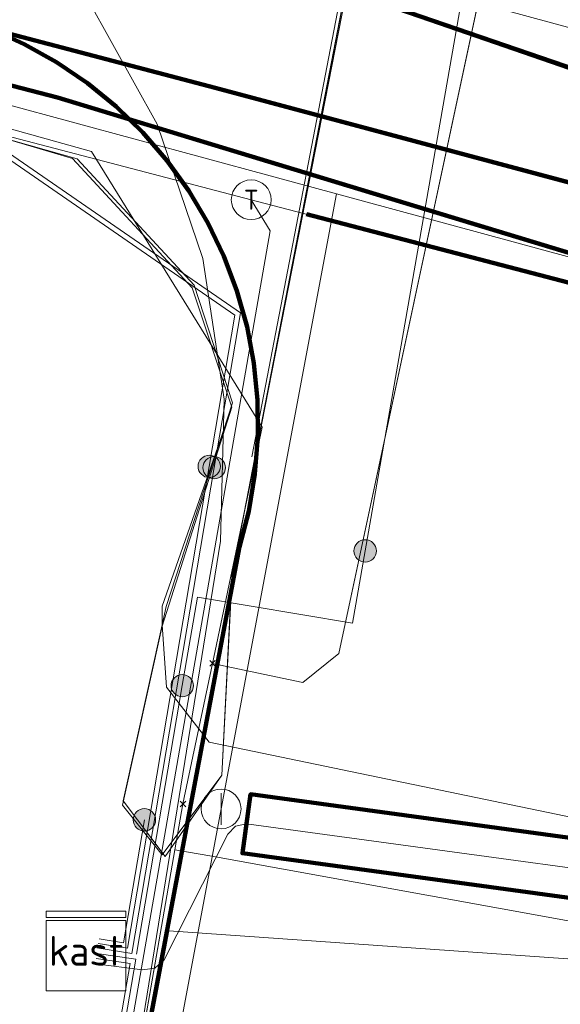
# Model space of a CAD drawing. Extents: x 152558 to 154479, y 462974 to 463683.
# Tile 263 of 638: x 153685.37 to 153690.8, y 463467.8 to 463477.69. Entities that reach past the tile are written whole.
import ezdxf
from ezdxf.enums import TextEntityAlignment as Align
from ezdxf.lldxf.tags import DXFTag

# ---------------------------------------------------------------- set-up
doc = ezdxf.new("R2010")
doc.units = 0
doc.header["$LTSCALE"] = 0.2
doc.layers.get('0').update_dxf_attribs({"linetype": 'CONTINUOUS'})
for name, color, linetype, lineweight in [('B-RO-KL-DATA_COAXIAAL_17_ZIGGO BV-G', 90, 'KL-DATA-N', 18), ('B-RO-KL-DATA_DUCT_ZIGGO BV-G', 90, 'CONTINUOUS', 100), ('B-RO-KL-DATA_EUROFIBER NEDERLAND BV-G', 90, 'KL-DATA-N', 18), ('B-RO-KL-DATA_HULPSTUK_REGGEFIBER OPERATOR BV-S', 90, 'CONTINUOUS', 25), ('B-RO-KL-DATA_KABELBED_KPN BV-G', 90, 'CONTINUOUS', 100), ('B-RO-KL-DATA_KABELBED_ZIGGO BV-G', 90, 'CONTINUOUS', 100), ('B-RO-KL-DATA_MANTELBUIS_ASBESTCEMENT_1_KPN BV-G', 90, 'CONTINUOUS', 100), ('B-RO-KL-DATA_MANTELBUIS_BETON_KPN BV-G', 90, 'CONTINUOUS', 100), ('B-RO-KL-DATA_MANTELBUIS_PVC_1_KPN BV-G', 90, 'CONTINUOUS', 100), ('B-RO-KL-DATA_MANTELBUIS_PVC_2_KPN BV-G', 90, 'CONTINUOUS', 100), ('B-RO-KL-DATA_MANTELBUIS_ZIGGO BV-G', 90, 'CONTINUOUS', 100), ('B-RO-KL-DATA_REGGEFIBER OPERATOR BV-G', 90, 'KL-DATA-N', 18), ('B-RO-KL-DATA_STEDIN NETBEHEER BV-G', 90, 'KL-DATA-N', 18), ('B-RO-KL-ET_LS_400 V_STEDIN NETBEHEER BV-G', 190, 'KL-LS-N', 18), ('B-RO-KL-ET_LS_HULPSTUK_STEDIN NETBEHEER BV-S', 190, 'CONTINUOUS', 25), ('B-RO-KL-ET_LS_MANTELBUIS_PVC_110_STEDIN NETBEHEER BV-G', 190, 'CONTINUOUS', 100), ('B-RO-KL-ET_MS_10 KV_STEDIN NETBEHEER BV-G', 130, 'KL-MS-N', 18), ('B-RO-KL-GAS_LD_HULPSTUK_STEDIN NETBEHEER BV-S', 50, 'CONTINUOUS', 25), ('B-RO-KL-GAS_LD_MANTELBUIS_ASBESTCEMENT_STEDIN NETBEHEER BV-G', 50, 'CONTINUOUS', 100), ('B-RO-KL-GAS_LD_PVC_110_0.1 BAR_STEDIN NETBEHEER BV-G', 50, 'KL-GAS-LD-N', 18), ('B-RO-KL-GAS_LD_PVC_63_0.1 BAR_STEDIN NETBEHEER BV-G', 50, 'KL-GAS-LD-N', 18), ('B-RO-KL-WATER_100_VITENS-G', 170, 'KL-WATER-N', 18), ('B-RO-KL-WATER_150_VITENS-G', 170, 'KL-WATER-N', 18), ('B-RO-KL-WATER_HULPSTUK_VITENS-S', 170, 'CONTINUOUS', 25), ('B-RO-OG-INFO_EUROFIBER NEDERLAND BV-G', 7, 'CONTINUOUS', 18), ('B-RO-OG-INFO_REGGEFIBER OPERATOR BV-G', 7, 'CONTINUOUS', 18)]:
    doc.layers.add(name, color=color, linetype=linetype, lineweight=lineweight)
doc.styles.add('NLCS-ISO', font='NLCS-ISO.ttf')
tags = doc.linetypes.add('KL-DATA-N', pattern='A,4,-1,[101,NLCS.SHX,S=0.5,R=0,X=0,Y=0],-1,4,-1,["D",Standard,S=1,R=0,X=-0.25,Y=-0.5],-1.5', length=12.5).pattern_tags.tags
tags[18] = DXFTag(74, 10)
tags = doc.linetypes.add('KL-GAS-LD-N', pattern='A,4,-1,[69,NLCS.SHX,S=0.5,R=0,X=0,Y=0],-1,4,-1,["L",Standard,S=1,R=0,X=0.25,Y=-0.5],-2', length=13).pattern_tags.tags
tags[18] = DXFTag(74, 10)
tags = doc.linetypes.add('KL-LS-N', pattern='A,4,-1,[103,NLCS.SHX,S=0.75,R=0,X=0,Y=0],-1,4,-1,["L",Standard,S=1,R=0,X=0,Y=-0.5],-2', length=13).pattern_tags.tags
tags[18] = DXFTag(74, 10)
tags = doc.linetypes.add('KL-MS-N', pattern='A,4,-1,[103,NLCS.SHX,S=0.75,R=0,X=0,Y=0],-1,4,-1,["M",Standard,S=1,R=0,X=0,Y=-0.5],-2', length=13).pattern_tags.tags
tags[18] = DXFTag(74, 10)
doc.linetypes.add('KL-WATER-N', pattern='A,7,-0.5,[168,NLCS.SHX,S=0.75,R=0,X=0.75,Y=0],-2', length=9.5)

# ---------------------------------------------------------------- blocks, each defined once
blk = doc.blocks.new('SKL-WTB_HULP_T STUK-SO')
at = {"color": 0, "linetype": 'ByBlock', "lineweight": 18}
blk.add_circle((0, 0), 1, dxfattribs=at)
at = {"color": 0, "linetype": 'ByBlock', "lineweight": -2, "style": 'NLCS-ISO'}
blk.add_text('T', height=1, dxfattribs=at).set_placement((0, 0), align=Align.MIDDLE_CENTER)
at = {"color": 0, "linetype": 'ByBlock', "lineweight": 18, "style": 'NLCS-ISO', "flags": 1}
for tag, p in [('TYPE', (1.5, 0)), ('LABEL', (1.5, -1.5)), ('OMSCHRIJVING', (1.5, -3))]:
    blk.add_attdef(tag, p, '', height=1, dxfattribs=at)
blk = doc.blocks.new('SKL-WTB_HULP_MOF-SO')
at = {"linetype": 'ByBlock', "lineweight": 18}
h = blk.add_hatch(color=0, dxfattribs=at)
h.dxf.hatch_style = 1
h.paths.add_polyline_path([(-0.5625, 0, 1), (0.5625, 0, 1)])
at = {"color": 0, "linetype": 'ByBlock', "lineweight": 18}
blk.add_circle((0, 0), 0.5625, dxfattribs=at)
at = {"color": 0, "linetype": 'ByBlock', "lineweight": 18, "style": 'NLCS-ISO', "flags": 1}
for tag, p in [('TYPE', (1.5, 0)), ('LABEL', (1.5, -1.5)), ('OMSCHRIJVING', (1.5, -3))]:
    blk.add_attdef(tag, p, '', height=1, dxfattribs=at)
blk = doc.blocks.new('SKL-WTB_HULP_KAST-SO')
at = {"color": 0, "linetype": 'ByBlock', "lineweight": 18}
for points in [[(-2, 2), (2, 2), (2, 1.68), (-2, 1.68)], [(-2, 1.52), (2, 1.52), (2, -2), (-2, -2)]]:
    blk.add_lwpolyline(points, close=True, dxfattribs=at)
at = {"color": 0, "linetype": 'ByBlock', "lineweight": 18, "style": 'NLCS-ISO'}
blk.add_text('kast', height=1.5, dxfattribs=at).set_placement((0, 0), align=Align.MIDDLE_CENTER)
at = {"color": 0, "linetype": 'ByBlock', "lineweight": 18, "style": 'NLCS-ISO', "flags": 1}
for tag, p in [('TYPE', (2.5, 0)), ('LABEL', (2.5, -1.5)), ('OMSCHRIJVING', (2.5, -3))]:
    blk.add_attdef(tag, p, '', height=1, dxfattribs=at)
blk = doc.blocks.new('SKL-WTB_HULP_OVERIG-SO')
at = {"color": 0, "linetype": 'ByBlock', "lineweight": 18}
for points in [[(-0.141, 0.141), (0.141, -0.141)], [(0.141, 0.141), (-0.141, -0.141)]]:
    blk.add_lwpolyline(points, dxfattribs=at)
at = {"color": 0, "linetype": 'ByBlock', "lineweight": 18, "style": 'NLCS-ISO', "flags": 1}
for tag, p in [('TYPE', (1.5, 0)), ('LABEL', (1.5, -1.5)), ('OMSCHRIJVING', (1.5, -3))]:
    blk.add_attdef(tag, p, '', height=1, dxfattribs=at)
blk = doc.blocks.new('SKL-WTB_HULP_AFSLUITER-SO')
at = {"color": 0, "linetype": 'ByBlock', "lineweight": 18}
blk.add_lwpolyline([(0, 0.8), (0, -0.8)], dxfattribs=at)
blk.add_circle((0, 0), 1, dxfattribs=at)
at = {"color": 0, "linetype": 'ByBlock', "lineweight": 18, "style": 'NLCS-ISO', "flags": 1}
for tag, p in [('TYPE', (1.5, 0)), ('LABEL', (1.5, -1.5)), ('OMSCHRIJVING', (1.5, -3))]:
    blk.add_attdef(tag, p, '', height=1, dxfattribs=at)

msp = doc.modelspace()

# ---------------------------------------------------------------- linework, layer by layer
at = {"layer": 'B-RO-KL-DATA_COAXIAAL_17_ZIGGO BV-G', "flags": 128}
msp.add_lwpolyline([(153460.5431, 463559.7986), (153460.36, 463559.108), (153460.146, 463558.302), (153459.007, 463554.013), (153461.277, 463553.535), (153462.96, 463553.181), (153465.008, 463552.636), (153468.737, 463551.748), (153465.008, 463552.636), (153462.96, 463553.181), (153468.737, 463551.748), (153500, 463543.431), (153534.946, 463533.938), (153539.861, 463532.588), (153548.009, 463530.349), (153552.228, 463529.19), (153554.713, 463528.508), (153558.063, 463527.588), (153562.045, 463526.494), (153565.421, 463525.566), (153569.987, 463524.312), (153573.332, 463523.393), (153579.649, 463521.657), (153582.8, 463520.792), (153584.722, 463520.292), (153592.754, 463518.204), (153599.798, 463516.373), (153606.598, 463514.606), (153613.365, 463512.847), (153619.54, 463511.242), (153621.618, 463510.702), (153631.406, 463508.131), (153639.896, 463505.901), (153641.54, 463505.469), (153640.046, 463500), (153637.218, 463489.648), (153647.3, 463486.861), (153656.665, 463484.439), (153661.594, 463483.165), (153667.703, 463481.586), (153673.812, 463480.006), (153680.615, 463478.247), (153682.664, 463477.717), (153685.747, 463476.912), (153695.49, 463473.95), (153697.064, 463473.539), (153697.462, 463473.435), (153697.741, 463473.362), (153697.779, 463473.352), (153704.065, 463471.708), (153708.833, 463470.461), (153710.32, 463470.072), (153711.073, 463469.875), (153713.316, 463469.289), (153713.355, 463469.439), (153718.535, 463468.148), (153720.185, 463467.737), (153721.096, 463467.51), (153721.874, 463467.316), (153721.915, 463467.303), (153723.423, 463466.848), (153723.494, 463466.826), (153728.027, 463465.704), (153731.055, 463464.954), (153731.49, 463464.846), (153735.499, 463463.854), (153735.6727, 463463.7559), (153735.8314, 463463.635), (153735.972, 463463.4934), (153736.092, 463463.334), (153736.653, 463463.187), (153736.734, 463463.165), (153737.435, 463462.982), (153737.751, 463462.899), (153737.708, 463462.736), (153737.743, 463462.727), (153737.68, 463462.485), (153737.649, 463462.364), (153737.617, 463462.243), (153737.459, 463461.635), (153737.528, 463461.622)], dxfattribs=at)
at = {"layer": 'B-RO-KL-DATA_DUCT_ZIGGO BV-G', "flags": 128}
for points in [[(153704.065, 463471.708), (153697.779, 463473.352), (153695.49, 463473.95), (153685.747, 463476.912), (153680.615, 463478.247), (153673.812, 463480.006), (153667.703, 463481.586), (153661.594, 463483.165), (153656.665, 463484.439), (153647.3, 463486.861), (153637.218, 463489.648), (153636.424, 463489.867), (153617.456, 463495.112), (153617.377, 463494.828), (153597.387, 463499.984), (153597.438, 463499.818), (153590.04, 463501.828), (153537.693, 463516.201), (153526.197, 463519.103)], [(153704.065, 463471.708), (153697.779, 463473.352), (153695.49, 463473.95), (153685.747, 463476.912), (153680.615, 463478.247), (153673.812, 463480.006), (153667.703, 463481.586), (153661.594, 463483.165), (153656.665, 463484.439), (153647.3, 463486.861), (153637.218, 463489.648), (153636.424, 463489.867), (153635.898, 463489.548), (153634.549, 463489.92), (153629.082, 463491.428), (153619.326, 463494.325), (153617.377, 463494.828), (153597.387, 463499.984), (153597.438, 463499.818), (153590.04, 463501.828), (153537.693, 463516.201), (153526.197, 463519.103)], [(153526.197, 463519.103), (153537.693, 463516.201), (153590.04, 463501.828), (153597.438, 463499.818), (153597.387, 463499.984), (153617.377, 463494.828), (153619.326, 463494.325), (153629.082, 463491.428), (153634.549, 463489.92), (153635.898, 463489.548), (153636.424, 463489.867), (153637.218, 463489.648), (153647.3, 463486.861), (153656.665, 463484.439), (153661.594, 463483.165), (153667.703, 463481.586), (153673.812, 463480.006), (153680.615, 463478.247), (153685.747, 463476.912), (153695.49, 463473.95), (153697.779, 463473.352), (153704.065, 463471.708)], [(153526.197, 463519.103), (153537.693, 463516.201), (153590.04, 463501.828), (153597.438, 463499.818), (153597.387, 463499.984), (153617.377, 463494.828), (153619.326, 463494.325), (153629.082, 463491.428), (153634.549, 463489.92), (153635.898, 463489.548), (153636.424, 463489.867), (153637.218, 463489.648), (153647.3, 463486.861), (153656.665, 463484.439), (153661.594, 463483.165), (153667.703, 463481.586), (153673.812, 463480.006), (153680.615, 463478.247), (153685.747, 463476.912), (153695.49, 463473.95), (153697.779, 463473.352), (153704.065, 463471.708)], [(153526.197, 463519.103), (153537.693, 463516.201), (153590.04, 463501.828), (153597.438, 463499.818), (153597.387, 463499.984), (153617.377, 463494.828), (153619.326, 463494.325), (153629.082, 463491.428), (153634.549, 463489.92), (153635.898, 463489.548), (153636.424, 463489.867), (153637.218, 463489.648), (153647.3, 463486.861), (153656.665, 463484.439), (153661.594, 463483.165), (153667.703, 463481.586), (153673.812, 463480.006), (153680.615, 463478.247), (153685.747, 463476.912), (153695.49, 463473.95), (153697.779, 463473.352), (153704.065, 463471.708)], [(153704.065, 463471.708), (153697.779, 463473.352), (153695.49, 463473.95), (153685.747, 463476.912), (153680.615, 463478.247), (153673.812, 463480.006), (153667.703, 463481.586), (153661.594, 463483.165), (153656.665, 463484.439), (153647.3, 463486.861), (153637.218, 463489.648), (153636.424, 463489.867), (153635.898, 463489.548), (153634.549, 463489.92), (153629.082, 463491.428), (153619.326, 463494.325), (153617.377, 463494.828), (153597.387, 463499.984), (153597.438, 463499.818), (153590.04, 463501.828), (153537.693, 463516.201), (153526.197, 463519.103)], [(153526.197, 463519.103), (153537.693, 463516.201), (153590.04, 463501.828), (153597.438, 463499.818), (153597.387, 463499.984), (153617.377, 463494.828), (153617.456, 463495.112), (153636.424, 463489.867), (153637.218, 463489.648), (153647.3, 463486.861), (153656.665, 463484.439), (153661.594, 463483.165), (153667.703, 463481.586), (153673.812, 463480.006), (153680.615, 463478.247), (153685.747, 463476.912), (153695.49, 463473.95), (153697.779, 463473.352), (153704.065, 463471.708)], [(153704.065, 463471.708), (153697.779, 463473.352), (153695.49, 463473.95), (153685.747, 463476.912), (153680.615, 463478.247), (153673.812, 463480.006), (153667.703, 463481.586), (153661.594, 463483.165), (153656.665, 463484.439), (153647.3, 463486.861), (153637.218, 463489.648), (153636.424, 463489.867), (153635.898, 463489.548), (153634.549, 463489.92), (153629.082, 463491.428), (153619.326, 463494.325), (153617.377, 463494.828), (153597.387, 463499.984), (153597.438, 463499.818), (153590.04, 463501.828), (153537.693, 463516.201), (153526.197, 463519.103)], [(153704.065, 463471.708), (153697.779, 463473.352), (153695.49, 463473.95), (153685.747, 463476.912), (153680.615, 463478.247), (153673.812, 463480.006), (153667.703, 463481.586), (153661.594, 463483.165), (153656.665, 463484.439), (153647.3, 463486.861), (153637.218, 463489.648), (153636.424, 463489.867), (153635.898, 463489.548), (153634.549, 463489.92), (153629.082, 463491.428), (153619.326, 463494.325), (153617.377, 463494.828), (153597.387, 463499.984), (153597.438, 463499.818), (153590.04, 463501.828), (153537.693, 463516.201), (153526.197, 463519.103)], [(153704.065, 463471.708), (153697.779, 463473.352), (153695.49, 463473.95), (153685.747, 463476.912), (153680.615, 463478.247), (153673.812, 463480.006), (153667.703, 463481.586), (153661.594, 463483.165), (153656.665, 463484.439), (153647.3, 463486.861), (153637.218, 463489.648), (153636.424, 463489.867), (153635.898, 463489.548), (153634.549, 463489.92), (153629.082, 463491.428), (153619.326, 463494.325), (153617.377, 463494.828), (153597.387, 463499.984), (153597.438, 463499.818), (153590.04, 463501.828), (153537.693, 463516.201), (153526.197, 463519.103)], [(153704.065, 463471.708), (153697.779, 463473.352), (153695.49, 463473.95), (153685.747, 463476.912), (153680.615, 463478.247), (153673.812, 463480.006), (153667.703, 463481.586), (153661.594, 463483.165), (153656.665, 463484.439), (153647.3, 463486.861), (153637.218, 463489.648), (153636.424, 463489.867), (153635.898, 463489.548), (153634.549, 463489.92), (153629.082, 463491.428), (153619.326, 463494.325), (153617.377, 463494.828), (153597.387, 463499.984), (153597.438, 463499.818), (153590.04, 463501.828), (153537.693, 463516.201), (153526.197, 463519.103)]]:
    msp.add_lwpolyline(points, dxfattribs=at)
at = {"layer": 'B-RO-KL-DATA_EUROFIBER NEDERLAND BV-G', "flags": 128}
msp.add_lwpolyline([(153121.4997, 463384.9001), (153118.7001, 463385.3001), (153112.3003, 463386.9998), (153111.0997, 463387.3998), (153110.2001, 463388.1), (153110.5998, 463390.3001), (153112.1001, 463396.2999), (153113.0997, 463402.8002), (153113.2999, 463406.1999), (153112.9002, 463407.3002), (153112.9002, 463413.6002), (153111.9999, 463421.3001), (153109.8998, 463428.2999), (153107.1002, 463435.7001), (153103.8002, 463442.4002), (153099.1001, 463449.0998), (153096.0002, 463452.3002), (153094.9998, 463454.7), (153091.2, 463458.3999), (153090.7001, 463459.3998), (153088.3998, 463461), (153067.9, 463474.1999), (153053.1002, 463483.2998), (153038.4999, 463492.5999), (153043.8, 463501.0001), (153043.8, 463501.4001), (153037.8999, 463505.5001), (153029.7002, 463510.5), (153009.0997, 463523.2998), (153002.0999, 463528.0001), (152977.7002, 463543.4999), (152974.3, 463546.1999), (152971.2002, 463550.5001), (152968.9999, 463555.6998), (152968.2999, 463559.4002), (152966.7997, 463570.2002), (152964.1002, 463591.5), (152962.6001, 463604.1999), (152960.9003, 463617.6), (152960.6, 463619.3001), (152959.1999, 463630.7999), (152957.4, 463644.6), (152957.2999, 463646.4), (152961.0998, 463649.0001), (152966.0002, 463650.4001), (152979.0002, 463654.5999), (152994.8998, 463659.5999), (152998.0998, 463658.9001), (153005.7997, 463659.6998), (153008.3003, 463660.9998), (153013.2, 463661.1002), (153014.8003, 463661.3), (153017.5998, 463662.3998), (153026.3, 463662.7998), (153030.6999, 463662.6), (153037.6003, 463661.7999), (153046.7998, 463660.4), (153057.2999, 463657.7), (153068.8998, 463653.5001), (153083.7002, 463647.8999), (153094.5, 463643.4998), (153097.3002, 463642.8999), (153103.9003, 463640.4002), (153111.5001, 463636.9001), (153126.6002, 463631.1999), (153152.6997, 463620.9998), (153154.4001, 463620.4998), (153156.3, 463619.7002), (153157.8997, 463618.2998), (153158.4002, 463617.1001), (153157.9998, 463614.3002), (153157.9998, 463614), (153158.3001, 463613.6999), (153163.5001, 463612.2), (153164.5999, 463612.6001), (153165.6002, 463614.8001), (153166.9997, 463615.5998), (153168.6, 463615.3001), (153187.8998, 463610), (153271.4001, 463587.5999), (153289.3999, 463583), (153318.1, 463575.0998), (153319.1998, 463574.9), (153319.4, 463573.8002), (153318.8, 463569.9999), (153319.1998, 463569.4001), (153319.9999, 463569.0999), (153326.3998, 463567.2999), (153326.9998, 463568.4002), (153327.5997, 463571.1002), (153328.9998, 463572.2), (153329.4003, 463572.2), (153356.8998, 463564.6998), (153365.6001, 463562.4998), (153365.9998, 463562.4998), (153368.6999, 463561.8999), (153371.1998, 463560.9999), (153372.2001, 463560.9), (153381.9001, 463558.2999), (153386.7998, 463556.9), (153429.7999, 463545.2999), (153435.7, 463543.4999), (153486.6002, 463529.8001), (153500.5998, 463525.8999), (153520.2, 463520.9999), (153578.3002, 463505.2998), (153611.0998, 463496.6999), (153617.8, 463494.8), (153679.3999, 463478.1999), (153685.8999, 463476.3), (153687.0998, 463475), (153687.5002, 463473.7998), (153686.8001, 463471.5998), (153686.3998, 463469.7998), (153686.8001, 463469.2998), (153687.4001, 463470.0999), (153687.5002, 463472.1002), (153692.0844, 463495.7728)], dxfattribs=at)
at = {"layer": 'B-RO-KL-DATA_KABELBED_KPN BV-G', "flags": 128}
for points in [[(153608.654, 463500.27), (153623.602, 463496.205), (153630.971, 463493.627), (153647.852, 463488.99), (153683.218, 463479.846), (153688.367, 463478.084), (153694.729, 463475.885), (153698.366, 463474.784), (153699.686, 463474.385), (153708.745, 463472.036), (153718.887, 463469.381), (153729.204, 463466.737), (153735.62, 463465.093), (153737.15, 463464.684), (153738.333, 463464.158), (153739.546, 463463.704), (153759.67, 463458.516), (153783.437, 463452.051), (153804.374, 463446.423)], [(153688.367, 463478.084), (153694.729, 463475.885)], [(153681.408, 463439.74), (153687.578, 463472.395), (153687.671, 463472.756), (153687.732, 463473.125), (153687.761, 463473.497), (153687.757, 463473.87), (153687.721, 463474.241), (153687.652, 463474.608), (153687.551, 463474.968), (153687.419, 463475.317), (153687.258, 463475.653), (153687.067, 463475.974), (153686.849, 463476.277), (153686.606, 463476.56), (153686.338, 463476.82), (153686.049, 463477.056), (153685.74, 463477.266), (153685.415, 463477.448), (153685.074, 463477.601)], [(153685.074, 463477.601), (153687.332, 463477.009), (153692.338, 463475.67), (153696.416, 463474.581), (153697.57, 463474.099)], [(153687.332, 463477.009), (153696.416, 463474.581)]]:
    msp.add_lwpolyline(points, dxfattribs=at)
at = {"layer": 'B-RO-KL-DATA_KABELBED_ZIGGO BV-G', "flags": 128}
msp.add_lwpolyline([(153680.615, 463478.247), (153685.747, 463476.912), (153695.49, 463473.95)], dxfattribs=at)
at = {"layer": 'B-RO-KL-DATA_MANTELBUIS_ASBESTCEMENT_1_KPN BV-G', "flags": 128}
msp.add_lwpolyline([(153687.332, 463477.009), (153696.416, 463474.581)], dxfattribs=at)
at = {"layer": 'B-RO-KL-DATA_MANTELBUIS_BETON_KPN BV-G', "flags": 128}
msp.add_lwpolyline([(153688.367, 463478.084), (153694.729, 463475.885)], dxfattribs=at)
at = {"layer": 'B-RO-KL-DATA_MANTELBUIS_PVC_1_KPN BV-G', "flags": 128}
msp.add_lwpolyline([(153687.332, 463477.009), (153696.416, 463474.581)], dxfattribs=at)
msp.add_lwpolyline([(153687.332, 463477.009), (153696.416, 463474.581)], dxfattribs=at)
at = {"layer": 'B-RO-KL-DATA_MANTELBUIS_PVC_2_KPN BV-G', "flags": 128}
msp.add_lwpolyline([(153687.332, 463477.009), (153696.416, 463474.581)], dxfattribs=at)
at = {"layer": 'B-RO-KL-DATA_MANTELBUIS_ZIGGO BV-G', "flags": 128}
msp.add_lwpolyline([(153685.747, 463476.912), (153695.49, 463473.95), (153697.064, 463473.539)], dxfattribs=at)
msp.add_lwpolyline([(153685.747, 463476.912), (153695.49, 463473.95), (153697.064, 463473.539)], dxfattribs=at)
at = {"layer": 'B-RO-KL-DATA_REGGEFIBER OPERATOR BV-G', "flags": 128}
for points in [[(153140, 463381), (153138.4, 463380.7), (153121.4, 463384.1), (153118.7, 463385.3), (153117.1, 463385.7), (153112.3, 463387), (153111.1, 463387.4), (153110.2, 463388.1), (153110.6, 463390.3), (153112.1, 463396.3), (153112.9, 463401.5), (153113.1, 463402.8), (153113.3, 463406.2), (153112.9, 463407.3), (153112.9, 463411.3), (153112.9, 463413.6), (153112, 463421.3), (153109.9, 463428.3), (153107.4, 463434.8), (153107.1, 463435.7), (153103.8, 463442.4), (153103.5, 463442.9), (153099.1, 463449.1), (153096.6, 463452.6), (153095, 463454.7), (153092.7, 463456.9), (153091.2, 463458.4), (153090.7, 463459.4), (153088.4, 463461), (153082.5, 463464.8), (153082.1, 463465.1), (153076.7, 463468.6), (153069.4, 463473.2), (153067.6, 463473.8), (153060.6, 463478.7), (153053.1, 463483.3), (153044.5, 463488.8), (153038.5, 463492.6), (153038.9, 463493.3), (153043.2, 463500), (153043.8, 463501), (153043.8, 463501.4), (153040.5, 463503.7), (153037.9, 463505.5), (153029.7, 463510.5), (153009.1, 463523.3), (153002.1, 463528), (152991.4, 463534.8), (152977.7, 463543.5), (152974.3, 463546.2), (152971.2, 463550.5), (152969, 463555.7), (152968.3, 463559.4), (152966.8, 463570.2), (152966.5, 463572.7), (152966, 463577), (152965.4, 463581.3), (152964.9, 463585.6), (152964.4, 463589.9), (152964.1, 463591.5), (152962.6, 463604.2), (152960.7, 463618.5), (152960.6, 463619.3), (152959.1, 463631.7), (152958.8, 463633.6), (152957.4, 463644.6), (152957.4, 463645.5), (152957.3, 463646.4), (152957.8, 463646.6), (152959.3, 463646.9), (152959.9, 463647), (152960.4, 463646.6), (152960.4, 463646.9), (152960.4, 463648.3), (152961.1, 463649), (152966, 463650.4), (152979, 463654.6), (152994.9, 463659.6), (152996, 463659.4), (152998.1, 463658.9), (153003.5, 463659.5), (153005.8, 463659.7), (153008.3, 463661), (153013.2, 463661.1), (153014.8, 463661.3), (153017.6, 463662.4), (153026.3, 463662.8), (153030.8, 463662.5), (153037.6, 463661.8), (153046.8, 463660.4), (153057.3, 463657.7), (153063.3, 463655.5), (153083.7, 463647.9), (153094.5, 463643.5), (153096.2, 463643.1), (153097.3, 463642.9), (153098.1, 463642.6), (153103.9, 463640.4), (153106.4, 463639.2), (153113, 463636.4), (153130.3, 463629.7), (153146.5, 463623.4), (153152.7, 463621), (153154.4, 463620.5), (153156.3, 463619.7), (153156.6, 463619.4), (153157.9, 463618.3), (153158.4, 463617.1), (153158, 463614.3), (153158, 463614), (153158.3, 463613.7), (153163.5, 463612.2), (153164.6, 463612.6), (153165.6, 463614.8), (153167, 463615.6), (153168.6, 463615.3), (153187.9, 463610), (153209.5, 463604.2), (153244.2, 463594.8), (153247.7, 463593.9), (153272.9, 463587.2), (153287.4, 463583.5), (153310.9, 463577.1), (153318.1, 463575.1), (153319.2, 463574.9), (153319.4, 463573.8), (153319, 463571.1), (153318.8, 463570), (153319.2, 463569.4), (153320, 463569.1), (153325.9, 463567.4), (153326.4, 463567.3), (153326.7, 463567.9), (153327, 463568.4), (153327.6, 463571.1), (153329, 463572.2), (153329.4, 463572.2), (153331.9, 463571.6), (153353.8, 463565.6), (153365.6, 463562.5), (153366, 463562.5), (153368.7, 463561.9), (153371.2, 463561), (153372.2, 463560.9), (153381.9, 463558.3), (153386.8, 463556.9), (153387.6, 463556.7), (153411.5, 463550.2), (153432.6, 463544.5), (153435.7, 463543.5), (153444.9, 463541), (153459.6, 463537.1), (153486.6, 463529.8), (153494.7, 463527.5), (153500.6, 463525.9), (153520.2, 463521), (153536.3, 463516.6), (153578.3, 463505.3), (153611.1, 463496.7), (153617.8, 463494.8), (153629.3, 463491.7), (153642.5, 463488.1), (153659.8, 463483.5), (153679.4, 463478.2), (153685.9, 463476.3), (153687.1, 463475), (153687.5, 463473.8), (153686.8, 463471.8), (153686.8, 463471.6), (153686.4, 463469.8), (153686.8, 463469.3), (153687.4, 463470.1), (153687.5, 463472.1), (153692.1274, 463495.761)], [(153326.396, 463567.3085), (153326.7424, 463567.8669), (153326.9641, 463568.3799), (153327.6368, 463571.1389), (153329.0018, 463572.1527), (153329.3691, 463572.2198), (153331.8533, 463571.5691), (153353.8337, 463565.5724), (153365.5591, 463562.4764), (153366.0076, 463562.5007), (153368.6739, 463561.9013), (153371.164, 463560.9765), (153372.2008, 463560.8568), (153381.8559, 463558.2936), (153386.7673, 463556.9094), (153387.6429, 463556.6723), (153411.5174, 463550.2359), (153432.619, 463544.466), (153435.6993, 463543.548), (153444.9215, 463541.0303), (153459.5998, 463537.1292), (153486.6242, 463529.81), (153494.6615, 463527.5114), (153500.6408, 463525.899), (153520.1779, 463521.0179), (153536.2985, 463516.5611), (153578.2586, 463505.294), (153611.1116, 463496.7008), (153617.7734, 463494.7811), (153629.2933, 463491.7179), (153642.4955, 463488.0801), (153659.8258, 463483.5333), (153679.3759, 463478.1545), (153685.9454, 463476.2942), (153687.1212, 463475.0252), (153687.5067, 463473.8435), (153686.8398, 463471.7982), (153686.7988, 463471.6133)], [(153686.7988, 463471.6133), (153686.4089, 463469.8434), (153686.83, 463469.2841), (153687.3994, 463470.1017), (153687.5034, 463472.1105), (153692.0867, 463495.7722)], [(153687.3052, 463471.224), (153688.2133, 463471.0332), (153688.5746, 463471.3226), (153693.704, 463495.325)], [(153687.3052, 463471.224), (153687.805, 463473.5973), (153686.091, 463476.3698), (153678.7967, 463478.4101), (153674.5821, 463479.554), (153669.4634, 463480.9391), (153669.2033, 463480.9314), (153660.0721, 463483.4555), (153656.4705, 463484.4594), (153651.4226, 463485.7959), (153626.8916, 463492.329), (153622.7621, 463493.4036), (153620.6412, 463491.096), (153618.0601, 463488.0248), (153613.0654, 463482.047), (153611.5815, 463480.4387), (153607.8921, 463476.125)], [(153687.0082, 463469.8128), (153687.3052, 463471.224), (153687.805, 463473.5973), (153686.091, 463476.3698), (153678.7967, 463478.4101)], [(153686.7988, 463471.6133), (153686.8417, 463470.9873), (153687.2714, 463470.4334), (153693.9671, 463469.0438), (153694.4598, 463469.3394)], [(153687.0082, 463469.8128), (153687.3052, 463471.224)], [(153669.5004, 463335.464), (153668.4923, 463334.9496), (153666.8881, 463334.6562), (153660.9932, 463334.8686), (153659.8317, 463334.6873), (153657.4552, 463334.9888), (153654.8793, 463334.9717), (153655.0834, 463337.7612), (153655.4662, 463340.1215), (153656.4315, 463344.7961), (153657.5157, 463350.9008), (153658.4322, 463356.1487), (153659.4852, 463361.8889), (153659.9987, 463365.4079), (153659.1557, 463368.9597), (153657.4104, 463370.3511), (153657.4448, 463370.5446), (153658.466, 463376.3037), (153660.9737, 463377.8031), (153662.6162, 463379.5086), (153663.0154, 463381.8972), (153664.082, 463388.0289), (153665.0966, 463393.2053), (153665.6375, 463395.6285), (153666.9732, 463402.6562), (153668.4311, 463410.8219), (153668.7197, 463411.8974), (153675.6962, 463410.6108), (153677.4519, 463415.5734), (153678.2461, 463419.8597), (153679.4818, 463427.0471), (153680.0467, 463430.1084), (153681.6099, 463438.5266), (153683.179, 463447.8285), (153686.9275, 463469.352), (153687.0082, 463469.8128)], [(153686.9275, 463469.352), (153687.0082, 463469.8128)], [(153683.179, 463447.8285), (153686.9275, 463469.352)], [(153686.9275, 463469.352), (153687.3, 463469.2872), (153693.0571, 463468.2432), (153693.9905, 463468.0241)]]:
    msp.add_lwpolyline(points, dxfattribs=at)
at = {"layer": 'B-RO-KL-DATA_STEDIN NETBEHEER BV-G', "flags": 128}
msp.add_lwpolyline([(153625.851, 463380.676), (153626.012, 463380.981), (153626.227, 463381.251), (153626.489, 463381.477), (153626.787, 463381.651), (153627.113, 463381.767), (153627.454, 463381.82), (153627.798, 463381.809), (153644.611, 463378.907), (153657.156, 463376.679), (153658.072, 463376.673), (153658.976, 463376.827), (153659.838, 463377.137), (153660.633, 463377.593), (153661.213, 463378.062), (153661.721, 463378.609), (153662.145, 463379.223), (153662.477, 463379.892), (153662.711, 463380.6), (153663.547, 463385.166), (153663.85, 463387.455), (153664.243, 463389.728), (153664.799, 463391.966), (153665.513, 463394.159), (153666.384, 463396.296), (153667.232, 463398.037), (153668.183, 463399.724), (153669.234, 463401.351), (153670.382, 463402.911), (153671.622, 463404.4), (153672.596, 463405.681), (153674.032, 463407.622), (153674.513, 463408.386), (153674.933, 463409.184), (153675.292, 463410.012), (153675.585, 463410.865), (153675.813, 463411.738), (153679.624, 463426.884), (153682.924, 463447.536), (153686.044, 463464.156), (153687.386, 463472.452), (153687.424, 463473.881), (153687.209, 463475.293), (153686.748, 463476.645), (153686.056, 463477.895), (153685.155, 463479.003), (153684.072, 463479.935), (153684.223, 463480.516), (153686.774, 463489.623), (153686.832, 463489.748), (153686.911, 463489.859), (153687.01, 463489.953), (153687.124, 463490.027), (153687.25, 463490.079), (153687.384, 463490.106), (153687.52, 463490.107), (153687.679, 463490.176), (153687.746, 463490.23), (153687.804, 463490.296), (153687.879, 463490.451), (153687.895, 463490.537), (153687.882, 463490.709), (153687.809, 463490.866), (153687.753, 463490.932), (153687.682, 463490.976), (153687.522, 463491.021), (153687.356, 463491.007), (153687.206, 463490.935), (153687.091, 463490.815), (153687.026, 463490.662), (153687.018, 463490.494)], dxfattribs=at)
at = {"layer": 'B-RO-KL-ET_LS_400 V_STEDIN NETBEHEER BV-G', "flags": 128}
for points in [[(153687.322, 463473.192), (153687.586, 463474.749), (153679.145, 463480.574), (153679.38, 463481.47)], [(153677.833, 463481.15), (153678.458, 463480.987), (153683.026, 463477.835), (153687.531, 463474.726), (153687.273, 463473.205)], [(153688.839, 463472.355), (153689.809, 463477.909), (153700.197, 463475.085), (153704.248, 463473.938), (153704.495, 463473.868), (153713.943, 463471.193), (153715.114, 463470.879), (153727.785, 463467.479), (153732.338, 463466.257)], [(153686.129, 463468.206), (153686.602, 463468.144), (153686.7257, 463468.1628), (153686.82, 463468.245), (153687.459, 463469.509), (153687.5369, 463469.5899), (153687.647, 463469.613), (153693.549, 463468.807), (153693.7015, 463468.7994), (153693.853, 463468.818), (153694.0735, 463468.8968), (153694.2657, 463469.0307), (153694.416, 463469.2103), (153694.514, 463469.423), (153694.541, 463469.5352), (153694.553, 463469.65), (153694.788, 463471.156), (153695.325, 463472.818), (153695.4961, 463473.0821), (153695.7052, 463473.3173), (153695.9475, 463473.518), (153696.2174, 463473.6796), (153696.5087, 463473.7984), (153696.8147, 463473.8717), (153697.1282, 463473.8978), (153697.442, 463473.876), (153702.394, 463472.557)], [(153687.322, 463473.192), (153686.495, 463468.308), (153686.143, 463468.365)], [(153687.273, 463473.205), (153686.453, 463468.362), (153686.158, 463468.408)], [(153687.002, 463471.001), (153687.153, 463471.892), (153688.712, 463471.628), (153688.839, 463472.355)], [(153687.002, 463471.001), (153686.543, 463468.302)], [(153686.621, 463469.653), (153686.411, 463468.418), (153686.166, 463468.457)], [(153687.651, 463465.559), (153687.796, 463466.389), (153686.262, 463466.649), (153686.535, 463468.253), (153686.144, 463468.31)], [(153686.365, 463467.549), (153686.478, 463468.21), (153686.137, 463468.26)]]:
    msp.add_lwpolyline(points, dxfattribs=at)
at = {"layer": 'B-RO-KL-ET_LS_MANTELBUIS_PVC_110_STEDIN NETBEHEER BV-G', "flags": 128}
msp.add_lwpolyline([(153693.59, 463469.104), (153687.688, 463469.91), (153687.606, 463469.316), (153693.508, 463468.51), (153693.59, 463469.104)], dxfattribs=at)
at = {"layer": 'B-RO-KL-ET_MS_10 KV_STEDIN NETBEHEER BV-G', "flags": 128}
msp.add_lwpolyline([(153879.203, 463425.529), (153878.454, 463425.727), (153877.475, 463425.781), (153875.534, 463425.608), (153874.765, 463425.702), (153865.495, 463428.345), (153854.517, 463432.282), (153783.158, 463451.046), (153738.805, 463462.869), (153728.404, 463465.576), (153719.284, 463466.583), (153708.035, 463469.329), (153696.356, 463473.043), (153694.531, 463471.169), (153694.01, 463468.036), (153686.867, 463468.537), (153682.924, 463447.536), (153679.624, 463426.884), (153679.575, 463426.69)], dxfattribs=at)
at = {"layer": 'B-RO-KL-GAS_LD_MANTELBUIS_ASBESTCEMENT_STEDIN NETBEHEER BV-G', "flags": 128}
msp.add_lwpolyline([(153688.25, 463475.74), (153694.802, 463474.027)], dxfattribs=at)
at = {"layer": 'B-RO-KL-GAS_LD_PVC_110_0.1 BAR_STEDIN NETBEHEER BV-G', "flags": 128}
for points in [[(153610.979, 463496.366), (153621.565, 463493.587), (153631.13, 463491.065), (153647.235, 463486.784), (153649.91, 463486.06), (153652.064, 463485.477), (153654.09, 463484.929), (153656.685, 463484.227), (153661.596, 463482.899), (153663.963, 463482.259), (153666.571, 463481.553), (153667.691, 463481.25), (153673.786, 463479.601), (153676.095, 463478.976), (153677.06, 463478.715), (153680.561, 463477.768), (153682.538, 463477.233), (153687.694, 463475.885)], [(153687.694, 463475.885), (153695.466, 463473.853)]]:
    msp.add_lwpolyline(points, dxfattribs=at)
at = {"layer": 'B-RO-KL-GAS_LD_PVC_63_0.1 BAR_STEDIN NETBEHEER BV-G', "flags": 128}
for points in [[(153687.694, 463475.885), (153687.884, 463475.572)], [(153661.11, 463376.088), (153661.739, 463377.93), (153662.207, 463379.693), (153662.78, 463381.924), (153663.065, 463383.503), (153663.331, 463384.98), (153664.184, 463389.695), (153664.965, 463393.892), (153665.075, 463394.483), (153665.315, 463395.776), (153666.307, 463401.359), (153666.868, 463404.535), (153667.197, 463406.384), (153670.624, 463408.466), (153673.058, 463409.849), (153676.142, 463411.902), (153676.517, 463412.966), (153676.867, 463413.944), (153677.201, 463416.139), (153677.453, 463417.496), (153677.6, 463418.283), (153677.946, 463420.156), (153679.725, 463429.917), (153680.126, 463432.118), (153681.286, 463438.393), (153681.795, 463441.141), (153681.922, 463441.828), (153682.18, 463443.219), (153683.137, 463448.38), (153687.884, 463475.572)]]:
    msp.add_lwpolyline(points, dxfattribs=at)
at = {"layer": 'B-RO-KL-WATER_100_VITENS-G', "flags": 128}
for points in [[(153688.55, 463475.943), (153687.392, 463469.762)], [(153687.392, 463469.762), (153686.472, 463464.847)]]:
    msp.add_lwpolyline(points, dxfattribs=at)
at = {"layer": 'B-RO-KL-WATER_150_VITENS-G', "flags": 128}
for points in [[(153684.551, 463477.03), (153688.55, 463475.943)], [(153688.55, 463475.943), (153701.982, 463472.294), (153703.557, 463471.866), (153704.718, 463471.178), (153710.056, 463469.681), (153716.376, 463467.909), (153719.319, 463467.084), (153720.635, 463466.943), (153723.848, 463466.6), (153724.695, 463466.509), (153726.28, 463466.34), (153736.274, 463463.337)]]:
    msp.add_lwpolyline(points, dxfattribs=at)
at = {"layer": 'B-RO-OG-INFO_EUROFIBER NEDERLAND BV-G', "flags": 128}
msp.add_lwpolyline([(153687.5, 463472.1), (153692.0845, 463495.7728)], dxfattribs=at)
at = {"layer": 'B-RO-OG-INFO_REGGEFIBER OPERATOR BV-G', "flags": 128}
for points in [[(153687.6997, 463473.2999), (153692.025, 463495.7893)], [(153688.5753, 463471.3248), (153693.7063, 463495.3244)]]:
    msp.add_lwpolyline(points, dxfattribs=at)

# ---------------------------------------------------------------- block references
at = {"layer": 'B-RO-KL-DATA_HULPSTUK_REGGEFIBER OPERATOR BV-S', "xscale": 0.2, "yscale": 0.2, "zscale": 0.2}
for p in [(153687.3052, 463471.224), (153687.0082, 463469.8128)]:
    msp.add_blockref('SKL-WTB_HULP_OVERIG-SO', p, dxfattribs=at)
at = {"layer": 'B-RO-KL-ET_LS_HULPSTUK_STEDIN NETBEHEER BV-S', "xscale": 0.2, "yscale": 0.2, "zscale": 0.2}
for name, p in [('SKL-WTB_HULP_MOF-SO', (153687.273, 463473.205)), ('SKL-WTB_HULP_MOF-SO', (153687.322, 463473.192)), ('SKL-WTB_HULP_MOF-SO', (153688.839, 463472.355)), ('SKL-WTB_HULP_MOF-SO', (153687.002, 463471.001)), ('SKL-WTB_HULP_MOF-SO', (153686.621, 463469.653)), ('SKL-WTB_HULP_KAST-SO', (153686.0355, 463468.3355))]:
    msp.add_blockref(name, p, dxfattribs=at)
at = {"layer": 'B-RO-KL-GAS_LD_HULPSTUK_STEDIN NETBEHEER BV-S', "xscale": 0.2, "yscale": 0.2, "zscale": 0.2}
msp.add_blockref('SKL-WTB_HULP_T STUK-SO', (153687.694, 463475.885), dxfattribs=at)
at = {"layer": 'B-RO-KL-WATER_HULPSTUK_VITENS-S', "xscale": 0.2, "yscale": 0.2, "zscale": 0.2}
msp.add_blockref('SKL-WTB_HULP_AFSLUITER-SO', (153687.392, 463469.762), dxfattribs=at)

doc.saveas('drawing.dxf')
